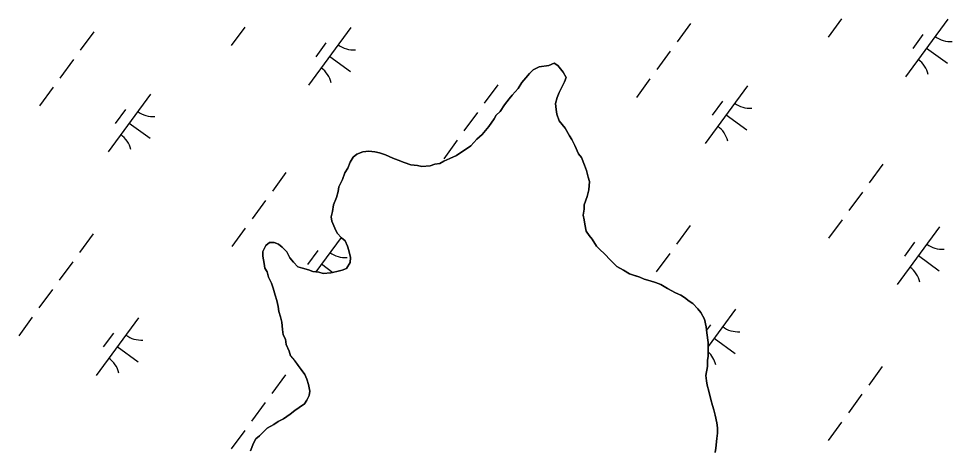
# Model space of a CAD drawing. Extents: x 3905714 to 3926767, y 183354 to 205755.
# Drawn here: x 3913879 to 3914531, y 194026 to 194326 of the extents above; entities that cross this region are included whole.
import ezdxf

# ---------------------------------------------------------------- set-up
doc = ezdxf.new("R2010")
doc.units = 0
doc.layers.add('V-TOPO-SHOR', color=7, linetype='Continuous')
doc.layers.add('V-WETL-SWMP', color=7, linetype='Continuous')

msp = doc.modelspace()

# ---------------------------------------------------------------- linework, layer by layer
at = {"layer": 'V-TOPO-SHOR'}
for points in [[(3914230.52, 194281.85), (3914233.15, 194284.97), (3914235.78, 194288.09), (3914238.4, 194290.68), (3914242.6, 194292.75), (3914249.39, 194293.75), (3914253.06, 194295.3), (3914255.66, 194293.71), (3914259.29, 194288.99), (3914261.36, 194285.32), (3914260.29, 194282.2), (3914258.18, 194278.03), (3914256.6, 194274.9), (3914255, 194271.26), (3914253.94, 194267.08), (3914254.44, 194262.9), (3914254.94, 194259.77), (3914256.48, 194255.06), (3914260.62, 194249.81), (3914263.73, 194244.57), (3914265.28, 194241.95), (3914267.35, 194237.75), (3914269.93, 194231.99), (3914272, 194229.37), (3914274.06, 194224.14), (3914275.6, 194220.47), (3914276.62, 194215.76), (3914277.65, 194212.62), (3914277.09, 194206.88), (3914276.02, 194202.18), (3914273.89, 194196.45), (3914273.88, 194193.32), (3914273.33, 194189.14), (3914273.83, 194186.01), (3914274.34, 194182.87), (3914275.35, 194178.16), (3914277.43, 194175.02), (3914279.5, 194172.39), (3914282.61, 194167.67), (3914285.2, 194165.05), (3914287.8, 194162.42), (3914292.47, 194157.69), (3914296.63, 194153.49), (3914301.31, 194150.85), (3914305.47, 194148.21), (3914309.13, 194147.14), (3914312.77, 194146.08), (3914315.9, 194144.49), (3914320.07, 194143.43), (3914323.72, 194142.36), (3914327.37, 194140.77), (3914332.06, 194138.13), (3914337.78, 194134.96), (3914341.43, 194133.38), (3914344.03, 194131.79), (3914347.15, 194129.16), (3914349.75, 194127.58), (3914353.39, 194123.9), (3914355.46, 194121.28), (3914358.05, 194116.56), (3914359.06, 194111.33), (3914359.56, 194107.15), (3914360.56, 194100.36), (3914360.53, 194094.09), (3914360.51, 194090.95), (3914359.97, 194087.82), (3914359.94, 194083.64), (3914358.86, 194077.38), (3914359.36, 194073.72), (3914359.87, 194070.59), (3914360.89, 194066.4), (3914362.42, 194060.64), (3914363.44, 194056.46), (3914364.47, 194053.32), (3914365.49, 194049.66), (3914366.5, 194044.43), (3914367, 194040.77), (3914366.98, 194037.11), (3914366.44, 194033.46), (3914365.88, 194026.68), (3914365.34, 194023.54)], [(3914075.1, 194055.02), (3914078.77, 194057.61), (3914080.35, 194060.21), (3914081.94, 194063.33), (3914082.48, 194066.46), (3914081.46, 194071.17), (3914080.44, 194074.83), (3914078.89, 194077.98), (3914076.3, 194081.65), (3914074.22, 194084.27), (3914071.64, 194087.95), (3914069.04, 194091.09), (3914068.02, 194094.23), (3914065.95, 194098.95), (3914065.45, 194102.61), (3914063.9, 194105.75), (3914063.4, 194109.41), (3914062.91, 194114.63), (3914061.89, 194118.3), (3914060.87, 194121.96), (3914060.36, 194125.62), (3914059.34, 194129.8), (3914058.32, 194133.47), (3914056.78, 194138.18), (3914055.76, 194141.84), (3914053.69, 194146.03), (3914052.67, 194149.69), (3914051.12, 194152.31), (3914050.62, 194155.45), (3914049.6, 194160.68), (3914049.62, 194163.81), (3914051.73, 194167.98), (3914054.36, 194170.05), (3914057.49, 194170.04), (3914060.62, 194168.97), (3914063.22, 194166.87), (3914066.33, 194163.71), (3914068.4, 194159.52), (3914070.99, 194156.38), (3914074.1, 194153.22), (3914077.23, 194152.16), (3914081.41, 194151.09), (3914084.54, 194150.03), (3914088.71, 194149.48), (3914091.84, 194148.42), (3914097.06, 194148.91), (3914101.25, 194149.93), (3914104.91, 194150.95), (3914108.05, 194151.98), (3914110.69, 194156.14), (3914110.71, 194159.8), (3914109.69, 194164.5), (3914108.67, 194167.65), (3914107.12, 194171.31), (3914104.52, 194173.42), (3914101.41, 194176.57), (3914099.86, 194180.23), (3914097.8, 194184.95), (3914097.29, 194188.08), (3914098.36, 194191.73), (3914098.91, 194196.43), (3914101.03, 194201.64), (3914102.1, 194205.82), (3914102.64, 194208.95), (3914105.28, 194214.15), (3914106.88, 194218.85), (3914108.98, 194221.97), (3914110.57, 194226.14), (3914112.69, 194229.78), (3914115.31, 194231.86), (3914119.5, 194233.4), (3914123.68, 194233.9), (3914127.85, 194233.35), (3914130.98, 194232.81), (3914135.15, 194231.22), (3914140.37, 194229.1), (3914144.01, 194227.51), (3914148.18, 194225.92), (3914152.87, 194224.32), (3914157.57, 194223.77), (3914160.7, 194223.23), (3914166.45, 194223.72), (3914169.59, 194224.75), (3914173.25, 194225.25), (3914175.87, 194226.8), (3914180.06, 194228.86), (3914184.77, 194230.93), (3914188.45, 194233.52), (3914191.07, 194235.07), (3914194.74, 194237.66), (3914198.95, 194242.33), (3914202.62, 194245.45), (3914207.35, 194251.16), (3914211.04, 194256.37), (3914212.62, 194258.97), (3914215.25, 194261.57), (3914218.41, 194266.25), (3914221.57, 194270.41), (3914223.68, 194273.01), (3914227.88, 194277.68), (3914230.52, 194281.85)], [(3914040.97, 194024.92), (3914043.09, 194030.13), (3914044.68, 194033.26), (3914047.3, 194035.33), (3914049.93, 194037.93), (3914052.55, 194040.52), (3914057.27, 194043.11), (3914060.42, 194045.18), (3914064.08, 194047.24), (3914068.8, 194050.35), (3914071.95, 194052.95), (3914075.1, 194055.02)]]:
    msp.add_lwpolyline(points, dxfattribs=at)
at = {"layer": 'V-WETL-SWMP'}
for p, q in [((3914453.62, 194326.3), (3914444.17, 194313.39)), ((3914527.81, 194325.97), (3914498.26, 194285.64)), ((3913931.54, 194317.18), (3913922.08, 194304.27)), ((3914036.95, 194320.47), (3914027.49, 194307.57)), ((3914111.13, 194320.15), (3914081.58, 194279.81)), ((3914348.21, 194323.01), (3914338.76, 194310.1)), ((3914510.35, 194315.2), (3914503.26, 194305.52)), ((3914093.68, 194309.38), (3914086.59, 194299.7)), ((3914513.03, 194305.8), (3914527.55, 194295.17)), ((3913917.35, 194297.82), (3913907.9, 194284.91)), ((3914096.36, 194299.98), (3914110.88, 194289.34)), ((3914334.03, 194303.65), (3914324.57, 194290.74)), ((3914242.6, 194292.75), (3914238.41, 194290.68)), ((3914249.39, 194293.75), (3914242.6, 194292.75)), ((3914253.06, 194295.3), (3914249.39, 194293.75)), ((3914255.66, 194293.71), (3914253.06, 194295.3)), ((3914259.29, 194288.99), (3914255.66, 194293.71)), ((3914233.15, 194284.97), (3914230.52, 194281.85)), ((3914235.78, 194288.08), (3914233.15, 194284.97)), ((3914238.41, 194290.68), (3914235.78, 194288.08)), ((3914261.36, 194285.32), (3914259.29, 194288.99)), ((3914260.29, 194282.2), (3914261.36, 194285.32)), ((3913903.17, 194278.46), (3913893.71, 194265.55)), ((3914213.68, 194280.25), (3914204.23, 194267.34)), ((3914230.52, 194281.85), (3914227.88, 194277.68)), ((3914256.59, 194274.9), (3914258.18, 194278.03)), ((3914258.18, 194278.03), (3914260.29, 194282.2)), ((3914319.84, 194284.29), (3914310.39, 194271.38)), ((3914387.85, 194279.45), (3914358.3, 194239.12)), ((3913971.18, 194273.63), (3913941.63, 194233.3)), ((3914223.68, 194273.01), (3914221.57, 194270.41)), ((3914227.88, 194277.68), (3914223.68, 194273.01)), ((3914255.01, 194271.26), (3914256.59, 194274.9)), ((3914218.41, 194266.25), (3914215.25, 194261.57)), ((3914221.57, 194270.41), (3914218.41, 194266.25)), ((3914253.94, 194267.08), (3914255.01, 194271.26)), ((3914254.44, 194262.9), (3914253.94, 194267.08)), ((3914370.4, 194268.69), (3914363.31, 194259.01)), ((3913953.73, 194262.86), (3913946.63, 194253.18)), ((3914199.5, 194260.89), (3914190.04, 194247.98)), ((3914212.62, 194258.97), (3914211.04, 194256.37)), ((3914215.25, 194261.57), (3914212.62, 194258.97)), ((3914254.94, 194259.77), (3914254.44, 194262.9)), ((3914256.48, 194255.06), (3914254.94, 194259.77)), ((3914373.08, 194259.29), (3914387.6, 194248.65)), ((3913956.4, 194253.46), (3913970.92, 194242.83)), ((3914211.04, 194256.37), (3914207.35, 194251.17)), ((3914260.63, 194249.81), (3914256.48, 194255.06)), ((3914202.62, 194245.45), (3914198.95, 194242.33)), ((3914207.35, 194251.17), (3914202.62, 194245.45)), ((3914263.73, 194244.57), (3914260.63, 194249.81)), ((3914185.31, 194241.53), (3914175.86, 194228.62)), ((3914198.95, 194242.33), (3914194.74, 194237.66)), ((3914265.28, 194241.95), (3914263.73, 194244.57)), ((3914267.35, 194237.76), (3914265.28, 194241.95)), ((3914119.5, 194233.4), (3914115.31, 194231.86)), ((3914123.68, 194233.89), (3914119.5, 194233.4)), ((3914127.85, 194233.35), (3914123.68, 194233.89)), ((3914130.98, 194232.81), (3914127.85, 194233.35)), ((3914135.16, 194231.22), (3914130.98, 194232.81)), ((3914188.45, 194233.52), (3914184.78, 194230.93)), ((3914191.07, 194235.07), (3914188.45, 194233.52)), ((3914194.74, 194237.66), (3914191.07, 194235.07)), ((3914269.92, 194231.99), (3914267.35, 194237.76)), ((3914110.58, 194226.14), (3914108.98, 194221.97)), ((3914112.69, 194229.78), (3914110.58, 194226.14)), ((3914115.31, 194231.86), (3914112.69, 194229.78)), ((3914140.37, 194229.1), (3914135.16, 194231.22)), ((3914144.01, 194227.51), (3914140.37, 194229.1)), ((3914148.18, 194225.92), (3914144.01, 194227.51)), ((3914152.87, 194224.32), (3914148.18, 194225.92)), ((3914175.87, 194226.8), (3914173.25, 194225.25)), ((3914180.06, 194228.86), (3914175.87, 194226.8)), ((3914184.78, 194230.93), (3914180.06, 194228.86)), ((3914272, 194229.37), (3914269.92, 194231.99)), ((3914274.06, 194224.14), (3914272, 194229.37)), ((3914108.98, 194221.97), (3914106.88, 194218.85)), ((3914157.57, 194223.77), (3914152.87, 194224.32)), ((3914160.7, 194223.23), (3914157.57, 194223.77)), ((3914166.45, 194223.72), (3914160.7, 194223.23)), ((3914169.59, 194224.75), (3914166.45, 194223.72)), ((3914173.25, 194225.25), (3914169.59, 194224.75)), ((3914275.6, 194220.47), (3914274.06, 194224.14)), ((3914276.62, 194215.76), (3914275.6, 194220.47)), ((3914482.39, 194224.7), (3914472.94, 194211.79)), ((3914065.72, 194218.88), (3914056.26, 194205.97)), ((3914105.28, 194214.15), (3914102.64, 194208.95)), ((3914106.88, 194218.85), (3914105.28, 194214.15)), ((3914277.65, 194212.62), (3914276.62, 194215.76)), ((3914102.64, 194208.95), (3914102.1, 194205.82)), ((3914276.02, 194202.18), (3914277.09, 194206.88)), ((3914277.09, 194206.88), (3914277.65, 194212.62)), ((3914101.03, 194201.64), (3914098.91, 194196.43)), ((3914102.1, 194205.82), (3914101.03, 194201.64)), ((3914273.9, 194196.45), (3914276.02, 194202.18)), ((3914468.21, 194205.34), (3914458.75, 194192.43)), ((3914051.53, 194199.52), (3914042.08, 194186.61)), ((3914098.91, 194196.43), (3914098.36, 194191.73)), ((3914273.33, 194189.14), (3914273.88, 194193.32)), ((3914273.88, 194193.32), (3914273.9, 194196.45)), ((3914098.36, 194191.73), (3914097.29, 194188.08)), ((3914097.29, 194188.08), (3914097.8, 194184.95)), ((3914273.83, 194186.01), (3914273.33, 194189.14)), ((3914037.35, 194180.16), (3914027.89, 194167.25)), ((3914097.8, 194184.95), (3914099.86, 194180.23)), ((3914099.86, 194180.23), (3914101.41, 194176.57)), ((3914274.34, 194182.87), (3914273.83, 194186.01)), ((3914275.35, 194178.16), (3914274.34, 194182.87)), ((3914347.86, 194181.94), (3914338.41, 194169.03)), ((3914454.02, 194185.98), (3914444.57, 194173.07)), ((3914522.03, 194181.15), (3914492.48, 194140.82)), ((3913931.19, 194176.12), (3913921.73, 194163.21)), ((3914104.2, 194173.74), (3914086.62, 194149.75)), ((3914101.41, 194176.57), (3914104.52, 194173.42)), ((3914277.43, 194175.01), (3914275.35, 194178.16)), ((3914279.5, 194172.39), (3914277.43, 194175.01)), ((3914051.73, 194167.98), (3914049.62, 194163.81)), ((3914054.36, 194170.05), (3914051.73, 194167.98)), ((3914057.49, 194170.04), (3914054.36, 194170.05)), ((3914060.62, 194168.97), (3914057.49, 194170.04)), ((3914063.22, 194166.87), (3914060.62, 194168.97)), ((3914104.52, 194173.42), (3914107.12, 194171.31)), ((3914107.12, 194171.31), (3914108.67, 194167.65)), ((3914108.67, 194167.65), (3914109.69, 194164.5)), ((3914282.61, 194167.67), (3914279.5, 194172.39)), ((3914285.2, 194165.05), (3914282.61, 194167.67)), ((3914504.58, 194170.38), (3914497.49, 194160.7)), ((3914049.62, 194163.81), (3914049.6, 194160.68)), ((3914049.6, 194160.68), (3914050.61, 194155.45)), ((3914066.33, 194163.71), (3914063.22, 194166.87)), ((3914068.4, 194159.52), (3914066.33, 194163.71)), ((3914087.91, 194164.56), (3914080.81, 194154.88)), ((3914109.69, 194164.5), (3914110.71, 194159.8)), ((3914287.8, 194162.42), (3914285.2, 194165.05)), ((3914292.47, 194157.69), (3914287.8, 194162.42)), ((3914333.68, 194162.58), (3914324.22, 194149.67)), ((3914507.26, 194160.98), (3914521.78, 194150.34)), ((3913917, 194156.76), (3913907.55, 194143.85)), ((3914050.61, 194155.45), (3914051.12, 194152.31)), ((3914070.99, 194156.38), (3914068.4, 194159.52)), ((3914074.11, 194153.22), (3914070.99, 194156.38)), ((3914090.58, 194155.16), (3914098.6, 194149.28)), ((3914110.69, 194156.14), (3914108.05, 194151.98)), ((3914110.71, 194159.8), (3914110.69, 194156.14)), ((3914296.63, 194153.49), (3914292.47, 194157.69)), ((3914051.12, 194152.31), (3914052.67, 194149.69)), ((3914052.67, 194149.69), (3914053.69, 194146.03)), ((3914077.23, 194152.16), (3914074.11, 194153.22)), ((3914081.41, 194151.09), (3914077.23, 194152.16)), ((3914084.54, 194150.03), (3914081.41, 194151.09)), ((3914088.71, 194149.48), (3914084.54, 194150.03)), ((3914091.84, 194148.42), (3914088.71, 194149.48)), ((3914097.06, 194148.91), (3914091.84, 194148.42)), ((3914101.25, 194149.93), (3914097.06, 194148.91)), ((3914104.91, 194150.95), (3914101.25, 194149.93)), ((3914108.05, 194151.98), (3914104.91, 194150.95)), ((3914301.31, 194150.85), (3914296.63, 194153.49)), ((3914305.48, 194148.21), (3914301.31, 194150.85)), ((3914312.77, 194146.08), (3914305.48, 194148.21)), ((3914053.69, 194146.03), (3914055.76, 194141.84)), ((3914055.76, 194141.84), (3914056.78, 194138.18)), ((3914315.9, 194144.49), (3914312.77, 194146.08)), ((3914320.07, 194143.43), (3914315.9, 194144.49)), ((3914323.72, 194142.36), (3914320.07, 194143.43)), ((3914327.37, 194140.77), (3914323.72, 194142.36)), ((3913902.82, 194137.4), (3913893.36, 194124.49)), ((3914056.78, 194138.18), (3914058.32, 194133.47)), ((3914332.06, 194138.13), (3914327.37, 194140.77)), ((3914337.78, 194134.96), (3914332.06, 194138.13)), ((3914341.43, 194133.37), (3914337.78, 194134.96)), ((3914058.32, 194133.47), (3914059.34, 194129.8)), ((3914059.34, 194129.8), (3914060.36, 194125.62)), ((3914344.03, 194131.79), (3914341.43, 194133.37)), ((3914347.15, 194129.16), (3914344.03, 194131.79)), ((3914349.75, 194127.58), (3914347.15, 194129.16)), ((3914060.36, 194125.62), (3914060.87, 194121.96)), ((3914060.87, 194121.96), (3914061.89, 194118.3)), ((3914353.39, 194123.9), (3914349.75, 194127.58)), ((3914355.46, 194121.28), (3914353.39, 194123.9)), ((3914379.49, 194123.53), (3914360.55, 194097.67)), ((3913888.64, 194118.04), (3913879.18, 194105.13)), ((3913962.82, 194117.71), (3913933.27, 194077.37)), ((3914061.89, 194118.3), (3914062.91, 194114.63)), ((3914358.05, 194116.56), (3914355.46, 194121.28)), ((3914359.06, 194111.33), (3914358.05, 194116.56)), ((3914062.91, 194114.63), (3914063.4, 194109.41)), ((3914063.4, 194109.41), (3914063.9, 194105.75)), ((3914359.56, 194107.15), (3914359.06, 194111.33)), ((3914362.04, 194112.77), (3914359.33, 194109.07)), ((3913945.37, 194106.94), (3913938.27, 194097.26)), ((3914063.9, 194105.75), (3914065.45, 194102.61)), ((3914065.45, 194102.61), (3914065.95, 194098.95)), ((3914360.56, 194100.36), (3914359.56, 194107.15)), ((3914364.72, 194103.37), (3914379.24, 194092.73)), ((3913948.04, 194097.54), (3913962.56, 194086.9)), ((3914065.95, 194098.95), (3914068.02, 194094.23)), ((3914360.53, 194094.09), (3914360.56, 194100.36)), ((3914068.02, 194094.23), (3914069.04, 194091.09)), ((3914069.04, 194091.09), (3914071.64, 194087.94)), ((3914359.97, 194087.82), (3914360.51, 194090.95)), ((3914360.51, 194090.95), (3914360.53, 194094.09)), ((3914071.64, 194087.94), (3914074.23, 194084.27)), ((3914074.23, 194084.27), (3914076.3, 194081.65)), ((3914358.86, 194077.38), (3914359.94, 194083.64)), ((3914359.94, 194083.64), (3914359.97, 194087.82)), ((3914482.04, 194083.64), (3914472.59, 194070.73)), ((3914065.37, 194077.81), (3914055.91, 194064.9)), ((3914076.3, 194081.65), (3914078.89, 194077.98)), ((3914078.89, 194077.98), (3914080.44, 194074.83)), ((3914359.36, 194073.72), (3914358.86, 194077.38)), ((3914080.44, 194074.83), (3914081.46, 194071.17)), ((3914081.46, 194071.17), (3914082.48, 194066.46)), ((3914359.87, 194070.59), (3914359.36, 194073.72)), ((3914360.89, 194066.4), (3914359.87, 194070.59)), ((3914081.94, 194063.33), (3914080.35, 194060.21)), ((3914082.48, 194066.46), (3914081.94, 194063.33)), ((3914362.42, 194060.65), (3914360.89, 194066.4)), ((3914467.86, 194064.28), (3914458.4, 194051.37)), ((3914051.18, 194058.45), (3914041.73, 194045.54)), ((3914078.77, 194057.61), (3914075.1, 194055.02)), ((3914080.35, 194060.21), (3914078.77, 194057.61)), ((3914363.44, 194056.46), (3914362.42, 194060.65)), ((3914364.47, 194053.32), (3914363.44, 194056.46)), ((3914068.8, 194050.35), (3914064.08, 194047.24)), ((3914071.95, 194052.95), (3914068.8, 194050.35)), ((3914075.1, 194055.02), (3914071.95, 194052.95)), ((3914365.49, 194049.66), (3914364.47, 194053.32)), ((3914060.42, 194045.18), (3914057.27, 194043.11)), ((3914064.08, 194047.24), (3914060.42, 194045.18)), ((3914366.5, 194044.43), (3914365.49, 194049.66)), ((3914367, 194040.77), (3914366.5, 194044.43)), ((3914453.67, 194044.92), (3914444.22, 194032.01)), ((3914037, 194039.09), (3914027.54, 194026.18)), ((3914052.55, 194040.52), (3914047.3, 194035.33)), ((3914057.27, 194043.11), (3914052.55, 194040.52)), ((3914366.44, 194033.46), (3914366.98, 194037.11)), ((3914366.98, 194037.11), (3914367, 194040.77)), ((3914044.68, 194033.26), (3914043.09, 194030.13)), ((3914047.3, 194035.33), (3914044.68, 194033.26)), ((3914365.88, 194026.67), (3914366.44, 194033.46)), ((3914043.09, 194030.13), (3914040.97, 194024.92)), ((3914365.34, 194023.54), (3914365.88, 194026.67))]:
    msp.add_line(p, q, dxfattribs=at)
for centre, start, end in [((3914529.55, 194327.94), 232.99998, 274.54364), ((3914112.88, 194322.12), 232.99998, 274.54364), ((3914496.9, 194283.38), 12.99998, 54.54364), ((3914080.23, 194277.56), 12.99998, 54.54364), ((3914389.59, 194281.43), 232.99998, 274.54364), ((3913972.92, 194275.6), 232.99998, 274.54364), ((3913940.27, 194231.04), 12.99998, 54.54364), ((3914356.95, 194236.87), 12.99998, 54.54364), ((3914523.77, 194183.12), 232.99998, 274.54364), ((3914107.1, 194177.3), 232.99998, 274.54364), ((3914491.12, 194138.56), 12.99998, 54.54364), ((3914381.23, 194125.51), 232.99998, 274.54364), ((3913964.56, 194119.68), 232.99998, 274.54364), ((3913931.91, 194075.12), 12.99998, 54.54364), ((3914348.59, 194080.94), 12.99998, 47.34657)]:
    msp.add_arc(centre, 17.62, start, end, dxfattribs=at)

doc.saveas('drawing.dxf')
